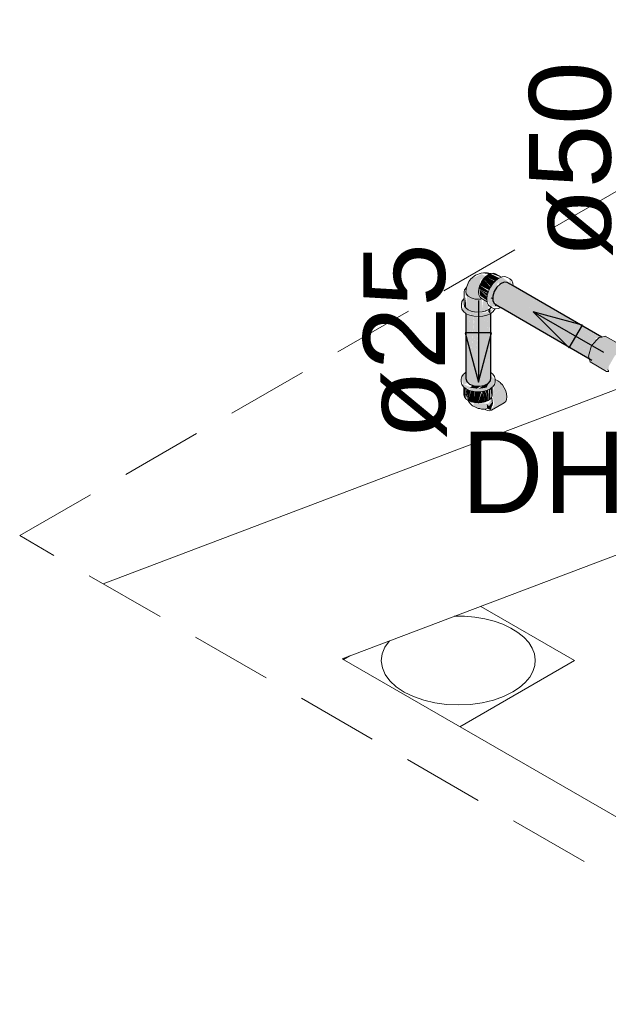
# Model space of a CAD drawing. Header units: millimetres. Extents: x 567 to 934, y -1 to 364.
# Tile 442 of 656: x 767.18 to 768.62, y 6.09 to 8.5. Entities that reach past the tile are written whole.
import ezdxf

# ---------------------------------------------------------------- set-up
doc = ezdxf.new("R2010")
doc.units = ezdxf.units.MM
doc.header["$MEASUREMENT"] = 0
doc.linetypes.add('JIS_02_2.0', pattern=[0.3, 0.2, -0.1])
doc.linetypes.add('NULL', pattern=[0])
for name, color, linetype, lineweight in [('AF-Condutos', 140, 'Continuous', 25), ('AF-Conexões', 152, 'Continuous', 18), ('AF-Curva de transposição', 152, 'Continuous', 18), ('AF-Peça de utilização', 152, 'Continuous', 18), ('AF-Sentido conduto', 140, 'Continuous', 30), ('AF-Textos conduto', 7, 'Continuous', 9), ('DI-Área do detalhe', 10, 'JIS_02_2.0', 0), ('Textos', 7, 'Continuous', 9)]:
    doc.layers.add(name, color=color, linetype=linetype, lineweight=lineweight)
doc.layers.add('ARQ FINA', color=8, linetype='Continuous')
doc.styles.add('Arial', font='arial.ttf')

msp = doc.modelspace()

# ---------------------------------------------------------------- hatches: boundary and pattern name
at = {"layer": 'AF-Condutos', "linetype": 'Continuous'}
for points in [[(768.377, 7.8579), (768.3603, 7.8546), (768.345, 7.8356), (768.3414, 7.8136), (768.3655, 7.7991), (768.5761, 7.6781), (768.5787, 7.6869), (768.3976, 7.8022), (768.5822, 7.6986), (768.3956, 7.8183), (768.5913, 7.7081), (768.5972, 7.7177), (768.3924, 7.8443), (768.6037, 7.7233), (768.6084, 7.7243)], [(768.6029, 7.7237), (768.3924, 7.8443), (768.5926, 7.7207)], [(768.5859, 7.7111), (768.3956, 7.8183), (768.5804, 7.7)], [(768.3354, 7.7814), (768.3358, 7.7939), (768.33, 7.7874)], [(768.345, 7.8062), (768.5846, 7.6679), (768.3501, 7.8083)], [(768.5761, 7.678), (768.3705, 7.7961), (768.5748, 7.6737)], [(768.3976, 7.8022), (768.5787, 7.687), (768.5822, 7.6986)], [(768.2762, 7.6644), (768.2775, 7.7809), (768.2757, 7.7823)], [(768.2757, 7.6225), (768.2777, 7.6153), (768.2953, 7.6051), (768.3201, 7.6058), (768.3358, 7.617), (768.3358, 7.7815), (768.331, 7.6413), (768.3301, 7.779), (768.3296, 7.7788), (768.3224, 7.6478), (768.3203, 7.7747), (768.308, 7.7746), (768.2996, 7.665), (768.2955, 7.7736), (768.2886, 7.6732), (768.2848, 7.778), (768.2778, 7.781), (768.2762, 7.6644), (768.2757, 7.7823)], [(768.2886, 7.6732), (768.2948, 7.7735), (768.2849, 7.7779)], [(768.2956, 7.7736), (768.2996, 7.665), (768.3073, 7.7725)], [(768.3295, 7.7783), (768.3203, 7.776), (768.3224, 7.6478)], [(768.331, 7.6401), (768.3354, 7.7814), (768.3301, 7.779)], [(768.3365, 7.6372), (768.3365, 7.7821), (768.3358, 7.7816), (768.3359, 7.6376)]]:
    msp.add_hatch(color=151, dxfattribs=at).paths.add_polyline_path(points)
at = {"layer": 'AF-Conexões', "linetype": 'Continuous'}
for points in [[(768.2776, 7.8458), (768.2768, 7.83), (768.289, 7.82), (768.3094, 7.8169), (768.3072, 7.8262), (768.311, 7.864), (768.3248, 7.8729), (768.314, 7.8786), (768.2881, 7.8666)], [(768.3324, 7.8394), (768.3358, 7.8464), (768.3189, 7.8666), (768.3099, 7.851)], [(768.3416, 7.8548), (768.3248, 7.8729), (768.3189, 7.8666), (768.3365, 7.8474)], [(768.3474, 7.8611), (768.3312, 7.8775), (768.3248, 7.8729)], [(768.3457, 7.8608), (768.3248, 7.8729), (768.3415, 7.8549)], [(768.3616, 7.7966), (768.3494, 7.8037), (768.337, 7.8333), (768.3549, 7.8594), (768.3702, 7.8026), (768.3691, 7.8586), (768.389, 7.851), (768.3844, 7.8656), (768.3814, 7.8575), (768.3643, 7.8716), (768.3419, 7.8553), (768.3312, 7.8367), (768.3272, 7.8174), (768.3365, 7.7999)], [(768.357, 7.8686), (768.3358, 7.8794), (768.3312, 7.8775)], [(768.3517, 7.8657), (768.3312, 7.8775), (768.3471, 7.8614)], [(768.3569, 7.8686), (768.3312, 7.8775), (768.3511, 7.866)], [(768.3619, 7.8706), (768.3486, 7.8792), (768.3376, 7.8802)], [(768.3296, 7.8313), (768.3099, 7.851), (768.3074, 7.8427)], [(768.3286, 7.8305), (768.3098, 7.8413), (768.3275, 7.8244)], [(768.3099, 7.8266), (768.3271, 7.8167), (768.3278, 7.8225), (768.3098, 7.8405)], [(768.3289, 7.832), (768.3312, 7.8367), (768.3099, 7.851)], [(768.3398, 7.8192), (768.3549, 7.8594), (768.337, 7.8333)], [(768.2646, 7.8053), (768.2702, 7.7865), (768.2955, 7.7753), (768.317, 7.7753), (768.3357, 7.7815), (768.3423, 7.7933), (768.3271, 7.7845), (768.2955, 7.7821), (768.2757, 7.7908), (768.266, 7.7991), (768.2702, 7.8173)], [(768.2715, 7.8183), (768.2702, 7.7933), (768.2955, 7.7821), (768.317, 7.786), (768.3153, 7.8153), (768.3062, 7.8146), (768.2784, 7.823), (768.2757, 7.7959)], [(768.2727, 7.8001), (768.2757, 7.7959), (768.2761, 7.8247)], [(768.2728, 7.8293), (768.2761, 7.8247), (768.3062, 7.8146)], [(768.3074, 7.828), (768.3277, 7.8134), (768.3273, 7.8166)], [(768.3308, 7.7911), (768.3308, 7.8032), (768.3187, 7.8161), (768.3153, 7.7859)]]:
    msp.add_hatch(color=161, dxfattribs=at).paths.add_polyline_path(points)
at = {"layer": 'AF-Curva de transposição', "linetype": 'Continuous'}
for points in [[(768.6166, 7.7262), (768.6021, 7.7229), (768.5836, 7.7034), (768.5759, 7.6776), (768.5804, 7.6634), (768.6123, 7.6566), (768.6169, 7.6464), (768.6257, 7.6402), (768.6257, 7.6525), (768.6411, 7.6795), (768.672, 7.686), (768.6617, 7.6964), (768.6437, 7.701), (768.657, 7.7037)], [(768.5804, 7.6634), (768.62, 7.6397), (768.6123, 7.6566)]]:
    msp.add_hatch(color=161, dxfattribs=at).paths.add_polyline_path(points)
at = {"layer": 'AF-Peça de utilização', "linetype": 'Continuous'}
for points in [[(768.2757, 7.6377), (768.2654, 7.6275), (768.2696, 7.6024), (768.2949, 7.5912), (768.3164, 7.5912), (768.3404, 7.6015), (768.3473, 7.6197), (768.3374, 7.629), (768.3265, 7.6004), (768.3056, 7.5972), (768.2949, 7.598), (768.2709, 7.6085), (768.2812, 7.6121)], [(768.2709, 7.6015), (768.2709, 7.5829), (768.2755, 7.5728), (768.2755, 7.598)], [(768.2931, 7.6053), (768.2848, 7.6004), (768.3027, 7.5977), (768.3117, 7.6036)], [(768.3323, 7.6131), (768.3056, 7.5972), (768.3265, 7.6004)], [(768.3392, 7.6006), (768.3365, 7.5985), (768.3384, 7.5765)], [(768.3733, 7.5665), (768.3763, 7.5778), (768.3697, 7.6002), (768.3404, 7.5828), (768.3453, 7.56), (768.3387, 7.5453)], [(768.3513, 7.6158), (768.3474, 7.6136), (768.3404, 7.5833), (768.3697, 7.6002), (768.365, 7.6071)], [(768.2798, 7.5708), (768.2766, 7.5973), (768.2755, 7.5834)], [(768.281, 7.569), (768.281, 7.5953), (768.2766, 7.5973)], [(768.281, 7.5687), (768.2883, 7.5655), (768.2883, 7.5928)], [(768.2811, 7.5945), (768.2811, 7.5689), (768.2871, 7.5926)], [(768.2883, 7.5917), (768.2883, 7.5655), (768.2955, 7.5911)], [(768.2955, 7.5912), (768.2883, 7.5655), (768.2966, 7.5635)], [(768.2966, 7.5635), (768.3045, 7.5903), (768.2966, 7.5911)], [(768.3045, 7.5905), (768.2966, 7.5635), (768.3056, 7.5628), (768.3132, 7.5898)], [(768.3056, 7.5628), (768.323, 7.5655), (768.3157, 7.5912)], [(768.323, 7.5917), (768.3164, 7.5912), (768.323, 7.5655)], [(768.323, 7.5928), (768.323, 7.5655), (768.3302, 7.5687)], [(768.3302, 7.5945), (768.3241, 7.593), (768.3302, 7.5687)], [(768.3302, 7.5689), (768.3358, 7.5728), (768.3358, 7.5977), (768.3316, 7.5959)], [(768.3378, 7.5543), (768.3393, 7.5736), (768.3305, 7.5606), (768.2966, 7.5635), (768.2922, 7.5554), (768.3137, 7.5472)], [(768.3268, 7.5606), (768.328, 7.549), (768.335, 7.5518)], [(768.3281, 7.5491), (768.3372, 7.5451), (768.3414, 7.5668)]]:
    msp.add_hatch(color=161, dxfattribs=at).paths.add_polyline_path(points)

# ---------------------------------------------------------------- linework, layer by layer
at = {"layer": 'AF-Condutos'}
for p, q in [((768.3517, 7.8464), (768.345, 7.8356)), ((768.3603, 7.8546), (768.3517, 7.8464)), ((768.3692, 7.8586), (768.3603, 7.8546)), ((768.377, 7.8579), (768.3692, 7.8586)), ((768.3918, 7.8494), (768.377, 7.8579)), ((768.6084, 7.7243), (768.3918, 7.8494)), ((768.345, 7.8356), (768.3414, 7.824)), ((768.3414, 7.824), (768.3414, 7.818)), ((768.3414, 7.818), (768.3414, 7.8136)), ((768.3414, 7.8136), (768.345, 7.8062)), ((768.345, 7.8062), (768.3479, 7.8045)), ((768.3479, 7.8045), (768.3491, 7.8038)), ((768.3491, 7.8038), (768.3616, 7.7966)), ((768.3616, 7.7966), (768.3618, 7.7965)), ((768.3618, 7.7965), (768.397, 7.7762)), ((768.2757, 7.7823), (768.2757, 7.6646)), ((768.3365, 7.6372), (768.3365, 7.7821)), ((768.397, 7.7762), (768.5846, 7.6679)), ((768.2757, 7.6646), (768.2757, 7.643)), ((768.2757, 7.643), (768.2757, 7.6418)), ((768.2757, 7.6418), (768.2757, 7.6399)), ((768.2757, 7.6399), (768.2757, 7.638)), ((768.2757, 7.638), (768.2757, 7.6378)), ((768.2757, 7.6378), (768.2757, 7.6225)), ((768.2757, 7.6225), (768.2777, 7.6153)), ((768.3358, 7.617), (768.3365, 7.6244)), ((768.3365, 7.6244), (768.3365, 7.6372)), ((768.2777, 7.6153), (768.2846, 7.6091)), ((768.2846, 7.6091), (768.2953, 7.6051)), ((768.2953, 7.6051), (768.3079, 7.6039)), ((768.3079, 7.6039), (768.3201, 7.6058)), ((768.3201, 7.6058), (768.33, 7.6105)), ((768.33, 7.6105), (768.3358, 7.617))]:
    msp.add_line(p, q, dxfattribs=at)
at = {"layer": 'AF-Conexões'}
for p, q in [((768.2881, 7.8666), (768.2833, 7.8602)), ((768.2991, 7.8759), (768.2881, 7.8666)), ((768.3038, 7.8774), (768.2991, 7.8759)), ((768.3085, 7.8789), (768.3038, 7.8774)), ((768.313, 7.881), (768.3085, 7.8789)), ((768.3185, 7.8815), (768.313, 7.881)), ((768.3189, 7.8666), (768.3138, 7.8591)), ((768.329, 7.8812), (768.3185, 7.8815)), ((768.3248, 7.8729), (768.3189, 7.8666)), ((768.3233, 7.881), (768.3358, 7.8795)), ((768.3317, 7.8799), (768.3233, 7.881)), ((768.3312, 7.8775), (768.3248, 7.8729)), ((768.3361, 7.8796), (768.329, 7.8812)), ((768.3358, 7.8794), (768.3312, 7.8775)), ((768.3358, 7.8794), (768.3317, 7.8799)), ((768.3361, 7.8796), (768.3358, 7.8795)), ((768.3358, 7.8795), (768.3358, 7.8794)), ((768.3376, 7.8802), (768.3361, 7.8796)), ((768.3435, 7.8808), (768.3376, 7.8802)), ((768.3486, 7.8792), (768.3435, 7.8808)), ((768.3628, 7.871), (768.3486, 7.8792)), ((768.3567, 7.8684), (768.349, 7.8628)), ((768.3628, 7.871), (768.3567, 7.8684)), ((768.3643, 7.8716), (768.3628, 7.871)), ((768.3714, 7.8723), (768.3643, 7.8716)), ((768.3775, 7.8705), (768.3714, 7.8723)), ((768.3834, 7.8671), (768.3775, 7.8705)), ((768.388, 7.8627), (768.3834, 7.8671)), ((768.2727, 7.8399), (768.2715, 7.8347)), ((768.2761, 7.8447), (768.2727, 7.8399)), ((768.2776, 7.8458), (768.2758, 7.8361)), ((768.2776, 7.8458), (768.2761, 7.8447)), ((768.2778, 7.8472), (768.2776, 7.8458)), ((768.278, 7.8481), (768.2778, 7.8472)), ((768.2833, 7.8602), (768.278, 7.8481)), ((768.3074, 7.8427), (768.3066, 7.8349)), ((768.3099, 7.851), (768.3074, 7.8427)), ((768.3138, 7.8591), (768.3099, 7.851)), ((768.3358, 7.8464), (768.3312, 7.8367)), ((768.3419, 7.8553), (768.3358, 7.8464)), ((768.349, 7.8628), (768.3419, 7.8553)), ((768.391, 7.8562), (768.388, 7.8627)), ((768.3918, 7.8494), (768.391, 7.8562)), ((768.2702, 7.8173), (768.266, 7.8115)), ((768.2715, 7.8183), (768.2702, 7.8173)), ((768.2715, 7.8347), (768.2715, 7.8183)), ((768.2715, 7.8183), (768.2715, 7.8053)), ((768.2758, 7.8361), (768.2768, 7.83)), ((768.2768, 7.83), (768.2814, 7.8244)), ((768.2814, 7.8244), (768.289, 7.82)), ((768.289, 7.82), (768.2987, 7.8174)), ((768.2987, 7.8174), (768.3094, 7.8169)), ((768.3066, 7.8349), (768.3074, 7.828)), ((768.3074, 7.828), (768.3099, 7.8226)), ((768.3094, 7.8169), (768.3123, 7.8173)), ((768.3099, 7.8226), (768.3138, 7.819)), ((768.3123, 7.8173), (768.3159, 7.8178)), ((768.3138, 7.819), (768.3159, 7.8178)), ((768.3159, 7.8178), (768.328, 7.8108)), ((768.3282, 7.8268), (768.3272, 7.8174)), ((768.3272, 7.8174), (768.328, 7.8108)), ((768.3312, 7.8367), (768.3282, 7.8268)), ((768.3414, 7.818), (768.3378, 7.8207)), ((768.266, 7.8115), (768.2646, 7.8053)), ((768.2646, 7.8053), (768.2646, 7.7985)), ((768.2646, 7.7985), (768.266, 7.7923)), ((768.266, 7.7923), (768.2702, 7.7865)), ((768.2715, 7.8053), (768.2727, 7.8001)), ((768.2727, 7.8001), (768.2757, 7.7959)), ((768.2757, 7.7959), (768.2761, 7.7953)), ((768.2761, 7.7953), (768.2817, 7.7911)), ((768.328, 7.8108), (768.3282, 7.8092)), ((768.3282, 7.8092), (768.3312, 7.8027)), ((768.3308, 7.7911), (768.335, 7.7942)), ((768.3312, 7.8027), (768.3358, 7.7983)), ((768.335, 7.7942), (768.3364, 7.7953)), ((768.3358, 7.7983), (768.3365, 7.7979)), ((768.3364, 7.7953), (768.3365, 7.7954)), ((768.3365, 7.7979), (768.3378, 7.7972)), ((768.3365, 7.7954), (768.3375, 7.7968)), ((768.3375, 7.7968), (768.3376, 7.7969)), ((768.3376, 7.7969), (768.3378, 7.7972)), ((768.3378, 7.7972), (768.3384, 7.7968)), ((768.3384, 7.7968), (768.3417, 7.7949)), ((768.3417, 7.7949), (768.3467, 7.7934)), ((768.3443, 7.7892), (768.3465, 7.7923)), ((768.3465, 7.7923), (768.3466, 7.7929)), ((768.3466, 7.7929), (768.3467, 7.7934)), ((768.3467, 7.7934), (768.3472, 7.7933)), ((768.3472, 7.7933), (768.3478, 7.7931)), ((768.3478, 7.7931), (768.3479, 7.7931)), ((768.3479, 7.8004), (768.3479, 7.8045)), ((768.3479, 7.7931), (768.3549, 7.7938)), ((768.3549, 7.7938), (768.3616, 7.7966)), ((768.2702, 7.7865), (768.2757, 7.7823)), ((768.2757, 7.7823), (768.2768, 7.7815)), ((768.2768, 7.7815), (768.2854, 7.7777)), ((768.2817, 7.7911), (768.2889, 7.7879)), ((768.2854, 7.7777), (768.2955, 7.7753)), ((768.2889, 7.7879), (768.2972, 7.7859)), ((768.2955, 7.7753), (768.3062, 7.7745)), ((768.2972, 7.7859), (768.3062, 7.7852)), ((768.3062, 7.7852), (768.3153, 7.7859)), ((768.3062, 7.7745), (768.317, 7.7753)), ((768.3153, 7.7859), (768.3236, 7.7879)), ((768.317, 7.7753), (768.3271, 7.7777)), ((768.3236, 7.7879), (768.3241, 7.7881)), ((768.3241, 7.7881), (768.3253, 7.7886)), ((768.3253, 7.7886), (768.3304, 7.7909)), ((768.3271, 7.7777), (768.3357, 7.7815)), ((768.3304, 7.7909), (768.3308, 7.7911)), ((768.3357, 7.7815), (768.3365, 7.7821)), ((768.3365, 7.7821), (768.3423, 7.7865)), ((768.3423, 7.7865), (768.3443, 7.7892))]:
    msp.add_line(p, q, dxfattribs=at)
at = {"layer": 'AF-Curva de transposição'}
for p, q in [((768.6021, 7.7229), (768.5836, 7.7034)), ((768.6084, 7.7243), (768.6021, 7.7229)), ((768.6166, 7.7262), (768.6084, 7.7243)), ((768.6518, 7.7066), (768.6166, 7.7262)), ((768.5836, 7.7034), (768.5759, 7.6776)), ((768.5759, 7.6776), (768.5777, 7.6718)), ((768.5777, 7.6718), (768.5804, 7.6634)), ((768.5804, 7.6634), (768.62, 7.6397)), ((768.62, 7.6397), (768.6257, 7.6402)), ((768.6228, 7.6436), (768.6257, 7.6423))]:
    msp.add_line(p, q, dxfattribs=at)
at = {"layer": 'AF-Peça de utilização'}
for p, q in [((768.2654, 7.6275), (768.264, 7.6212)), ((768.2696, 7.6333), (768.2654, 7.6275)), ((768.2722, 7.6352), (768.2696, 7.6333)), ((768.2757, 7.6378), (768.2722, 7.6352)), ((768.3376, 7.6364), (768.3365, 7.6372)), ((768.3417, 7.6333), (768.3376, 7.6364)), ((768.3459, 7.6275), (768.3417, 7.6333)), ((768.3473, 7.6212), (768.3459, 7.6275)), ((768.264, 7.6212), (768.264, 7.6144)), ((768.264, 7.6144), (768.2654, 7.6082)), ((768.2654, 7.6082), (768.2696, 7.6024)), ((768.2696, 7.6024), (768.2709, 7.6015)), ((768.2709, 7.6015), (768.2709, 7.5829)), ((768.2709, 7.6015), (768.2762, 7.5974)), ((768.3351, 7.5974), (768.3404, 7.6015)), ((768.3404, 7.6015), (768.3417, 7.6024)), ((768.3404, 7.5829), (768.3404, 7.6015)), ((768.3417, 7.6024), (768.3459, 7.6082)), ((768.3459, 7.6082), (768.3473, 7.6144)), ((768.3473, 7.6198), (768.3473, 7.6212)), ((768.3473, 7.6197), (768.3473, 7.6198)), ((768.3473, 7.6144), (768.3473, 7.6197)), ((768.3477, 7.6196), (768.3473, 7.6197)), ((768.3484, 7.6194), (768.3477, 7.6196)), ((768.3487, 7.6192), (768.3484, 7.6194)), ((768.3536, 7.6171), (768.3487, 7.6192)), ((768.3575, 7.6143), (768.3536, 7.6171)), ((768.3595, 7.6129), (768.3575, 7.6143)), ((768.3623, 7.6099), (768.3595, 7.6129)), ((768.3626, 7.6096), (768.3623, 7.6099)), ((768.365, 7.6071), (768.3626, 7.6096)), ((768.3697, 7.6002), (768.365, 7.6071)), ((768.3733, 7.5927), (768.3697, 7.6002)), ((768.2709, 7.5829), (768.272, 7.5777)), ((768.272, 7.5777), (768.2755, 7.5728)), ((768.2762, 7.5974), (768.2848, 7.5936)), ((768.2848, 7.5936), (768.2949, 7.5912)), ((768.2949, 7.5912), (768.3056, 7.5904)), ((768.3056, 7.5904), (768.3164, 7.5912)), ((768.3164, 7.5912), (768.3265, 7.5936)), ((768.3265, 7.5936), (768.3351, 7.5974)), ((768.3358, 7.5728), (768.3384, 7.5765)), ((768.3384, 7.5765), (768.3392, 7.5777)), ((768.3393, 7.5736), (768.3384, 7.5765)), ((768.3392, 7.5777), (768.3404, 7.5829)), ((768.3755, 7.5851), (768.3733, 7.5927)), ((768.3763, 7.5778), (768.3755, 7.5851)), ((768.3755, 7.5715), (768.3763, 7.5778)), ((768.2755, 7.5728), (768.2804, 7.5692)), ((768.2804, 7.5692), (768.281, 7.5687)), ((768.281, 7.5687), (768.2813, 7.5686)), ((768.2813, 7.5686), (768.2883, 7.5655)), ((768.2813, 7.5686), (768.2814, 7.5684)), ((768.2814, 7.5684), (768.282, 7.5675)), ((768.282, 7.5675), (768.2862, 7.5612)), ((768.2862, 7.5612), (768.2922, 7.5554)), ((768.2883, 7.5655), (768.2966, 7.5635)), ((768.2922, 7.5554), (768.299, 7.5524)), ((768.2966, 7.5635), (768.3056, 7.5628)), ((768.299, 7.5524), (768.3058, 7.5493)), ((768.3056, 7.5628), (768.3072, 7.5629)), ((768.3072, 7.5629), (768.3146, 7.5635)), ((768.3146, 7.5635), (768.323, 7.5655)), ((768.323, 7.5655), (768.3302, 7.5687)), ((768.3281, 7.5491), (768.335, 7.5518)), ((768.3302, 7.5687), (768.3358, 7.5728)), ((768.335, 7.5518), (768.3378, 7.5543)), ((768.3378, 7.5543), (768.3397, 7.5579)), ((768.3387, 7.5453), (768.3697, 7.5632)), ((768.3404, 7.5679), (768.3393, 7.5736)), ((768.3397, 7.5579), (768.3406, 7.5626)), ((768.3406, 7.5626), (768.3404, 7.5679)), ((768.3697, 7.5632), (768.3733, 7.5665)), ((768.3733, 7.5665), (768.3755, 7.5715)), ((768.3058, 7.5493), (768.3095, 7.5488)), ((768.3095, 7.5488), (768.3137, 7.5472)), ((768.3137, 7.5472), (768.3205, 7.5475)), ((768.3205, 7.5475), (768.3209, 7.5476)), ((768.3209, 7.5476), (768.3215, 7.5477)), ((768.3215, 7.5477), (768.3281, 7.5491)), ((768.3215, 7.5477), (768.3227, 7.5469)), ((768.3227, 7.5469), (768.3285, 7.5444)), ((768.3285, 7.5444), (768.334, 7.5438)), ((768.334, 7.5438), (768.3387, 7.5453))]:
    msp.add_line(p, q, dxfattribs=at)
at = {"layer": 'AF-Sentido conduto'}
for p, q in [((768.4403, 7.7861), (768.5287, 7.6977)), ((768.5611, 7.7537), (768.4403, 7.7861)), ((768.5287, 7.6977), (768.5611, 7.7537)), ((768.3386, 7.7342), (768.2739, 7.7342)), ((768.2739, 7.7342), (768.3062, 7.6135)), ((768.3062, 7.6135), (768.3386, 7.7342))]:
    msp.add_line(p, q, dxfattribs=at)
for points in [[(768.3062, 7.8135), (768.3062, 7.6135)], [(768.6135, 7.6861), (768.4403, 7.7861)]]:
    msp.add_lwpolyline(points, dxfattribs=at)
at = {"layer": 'ARQ FINA', "lineweight": 5}
for p, q in [((774.9155, 9.9723), (767.387, 7.1199)), ((774.9155, 9.9723), (767.387, 7.1199)), ((767.9729, 6.9359), (771.173, 8.1484)), ((768.3123, 7.0645), (768.5421, 6.9318)), ((768.5421, 6.9318), (768.3123, 7.0645)), ((768.3123, 7.0645), (768.5421, 6.9318)), ((769.92, 5.8118), (767.9729, 6.9359)), ((767.9762, 6.9341), (767.9917, 6.9431)), ((767.9917, 6.9431), (767.9762, 6.9341)), ((767.9762, 6.9341), (767.9917, 6.9431)), ((768.5421, 6.9318), (768.2611, 6.7696)), ((768.2611, 6.7696), (768.5421, 6.9318)), ((768.5421, 6.9318), (768.2611, 6.7696))]:
    msp.add_line(p, q, dxfattribs=at)
for points in [[(768.3905, 6.8548), (768.4071, 6.8658), (768.4211, 6.8779), (768.4321, 6.891), (768.4399, 6.9048), (768.4445, 6.9192), (768.4458, 6.9337), (768.4436, 6.9482), (768.4382, 6.9624), (768.4295, 6.9761), (768.4178, 6.989), (768.4031, 7.0008), (768.3859, 7.0114), (768.3663, 7.0206), (768.3449, 7.0282), (768.3218, 7.0341), (768.2976, 7.0382), (768.2727, 7.0404), (768.2474, 7.0406)], [(768.0883, 6.9803), (768.0773, 6.9645), (768.0706, 6.9479), (768.0686, 6.931), (768.0711, 6.914), (768.0782, 6.8975), (768.0897, 6.8818), (768.1052, 6.8673), (768.1245, 6.8544), (768.147, 6.8434), (768.1723, 6.8346), (768.1996, 6.8281), (768.2283, 6.8242), (768.2577, 6.8229), (768.2871, 6.8243), (768.3158, 6.8283), (768.343, 6.8348), (768.3681, 6.8438), (768.3905, 6.8548)]]:
    msp.add_lwpolyline(points, dxfattribs=at)
at = {"layer": 'DI-Área do detalhe'}
msp.add_lwpolyline([(767.1828, 7.2377), (773.4173, 10.8372), (779.9965, 7.0388), (773.762, 3.4393), (767.1828, 7.2377)], dxfattribs=at)

# ---------------------------------------------------------------- texts
at = {"layer": 'AF-Textos conduto', "linetype": 'NULL', "char_height": 0.2, "width": 0.962805, "attachment_point": 8, "rotation": 90.0002, "line_spacing_factor": 0.6, "style": 'Arial'}
for s, insert in [('ø50', (768.6358, 8.1589)), ('ø25', (768.2297, 7.7135))]:
    msp.add_mtext(s, dxfattribs=dict(at, insert=insert))
at = {"layer": 'Textos', "linetype": 'NULL', "insert": (768.2643, 7.2928), "char_height": 0.2, "width": 0.807317, "attachment_point": 7, "line_spacing_factor": 0.6, "style": 'Arial'}
msp.add_mtext('DH', dxfattribs=at)

doc.saveas('drawing.dxf')
